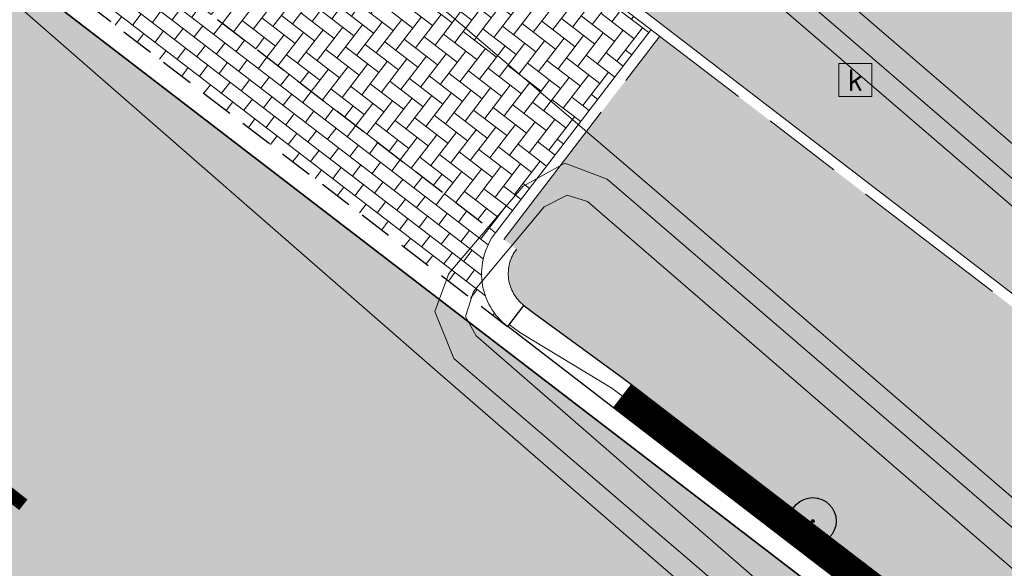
# Model space of a CAD drawing. Header units: metres. Extents: x 187916 to 189411, y 333285 to 334910.
# Tile 302 of 348: x 189001 to 189008, y 334001 to 334005. Entities that reach past the tile are written whole.
import ezdxf
from ezdxf.enums import TextEntityAlignment as Align

# ---------------------------------------------------------------- set-up
doc = ezdxf.new("R2010")
doc.units = ezdxf.units.M
for name, pattern in [('DASHED2', [0.375, 0.25, -0.125]), ('VH-OPSLUITBAND_100X200', [16, 8, -2, 4, -2]), ('VH-RWSBAND-SO', [24, 10, -2, 2, -2, 2, -2, 2, -2]), ('VH-TROTTOIRBAND_180-200', [20, 10, -2, 2, -2, 2, -2]), ('VW-1-1_STREEP', [2, 1, -1]), ('VW-1-3_STREEP', [4, 1, -3])]:
    doc.linetypes.add(name, pattern=pattern)
for name, color, linetype, lineweight in [('B-ME-GR-BOOM-S', 253, 'Continuous', 25), ('B-ME-RI-HWA_KOLK-S', 253, 'Continuous', 25), ('B-ME-VH-KANTOPSLUITING_ACHTERKANTBAND-G', 253, 'Continuous', 18), ('B-ME-VH-VERHARDING_ASFALT-G', 253, 'Continuous', 18), ('B-ME-VH-VERHARDING_BETONSTRAATSTEEN-G', 253, 'Continuous', 18), ('N-WE-GR-HAAG-HG01-A', 96, 'Continuous', 35), ('N-WE-VH-GOOT_TEGEL-G', 170, 'Continuous', 35), ('N-WE-VH-KANTOPSLUITING_OPSLUITBAND_80X200-G', 30, 'VH-OPSLUITBAND_100X200', 15), ('N-WE-VH-KANTOPSLUITING_TROTTOIRBAND_180 200-G', 251, 'VH-TROTTOIRBAND_180-200', 15), ('N-WE-VH-KANTOPSLUITING_TROTTOIRBAND_RWS_110 220-G', 251, 'VH-RWSBAND-SO', 25), ('N-WE-VH-KANTOPSLUITING_TROTTOIRBAND_RWS_110 220_ACHTERKANT-G', 7, 'VH-RWSBAND-SO', 25), ('N-WE-VH-KANTOPSLUITING_VERLOOPBAND-S', 251, 'Continuous', 25), ('N-WE-VH-KANTOPSLUITING_VERLOOPBAND_TBV TEKENING-G', 10, 'Continuous', 25), ('N-WE-VH-KANTOPSLUITING_VOORKANTBAND-G', 7, 'Continuous', 15), ('N-WE-VH-VERHARDING_ASFALT_RIJWEG-A', 251, 'Continuous', 18), ('N-WE-VH-VERHARDING_BETONSTRAATSTEEN-GRIJS-A', 250, 'Continuous', 18), ('N-WE-VH-VERHARDING_BETONSTRAATSTEEN-ROOD-A', 11, 'Continuous', 18), ('N-WE-VW-MARKERING_LANGS_STREEP_11-G', 251, 'VW-1-1_STREEP', 0), ('N-WE-VW-MARKERING_LANGS_STREEP_13-G', 251, 'VW-1-3_STREEP', 0)]:
    doc.layers.add(name, color=color, linetype=linetype, lineweight=lineweight)
doc.layers.add('N-WE-VH-MATERIAALSCHEIDING-G', color=7, linetype='DASHED2')
doc.styles.add('NLCS-ISO', font='NLCS-ISO.ttf')

# ---------------------------------------------------------------- blocks, each defined once
blk = doc.blocks.new('SRI-KOLK-SO')
at = {"color": 0, "linetype": 'ByBlock', "lineweight": 18}
blk.add_lwpolyline([(-1.125, -1.125), (1.125, -1.125), (1.125, 1.125), (-1.125, 1.125)], close=True, dxfattribs=at)
at = {"color": 0, "linetype": 'ByBlock', "lineweight": 18, "style": 'NLCS-ISO'}
blk.add_text('k', height=1.5, dxfattribs=at).set_placement((0, 0), align=Align.MIDDLE_CENTER)
blk = doc.blocks.new('SGR-BOOM_01')
at = {"ltscale": 0.1}
h = blk.add_hatch(color=256, dxfattribs=at)
edge = h.paths.add_edge_path()
edge.add_arc((7.366995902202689e-12, -5.115907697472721e-12), 0.15, 0, 360)
for centre, radius in [((0, 0), 2.5), ((7.366995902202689e-12, -5.115907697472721e-12), 0.04499999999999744)]:
    blk.add_circle(centre, radius)
blk.add_circle((7.366995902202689e-12, -5.115907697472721e-12), 0.15, dxfattribs=at)
blk = doc.blocks.new('DTM')
at = {"layer": 'B-ME-VH-KANTOPSLUITING_ACHTERKANTBAND-G', "ltscale": 0.2, "flags": 128}
for points in [[(189015.7570000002, 333997.6699999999), (189006.6639999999, 334005.4819999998), (189001.0609999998, 334010.2629999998), (188993.6510000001, 334016.648), (188982.3020000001, 334026.3109999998), (188968.7599999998, 334035.8259999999), (188968.9419999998, 334036.0640000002), (188966.5380000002, 334037.8390000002), (188966.361, 334037.6069999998), (188955.9330000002, 334045.4980000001), (188956.1179999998, 334045.727), (188946.5219999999, 334052.9750000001), (188946.3500000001, 334052.7429999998), (188939.1039999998, 334058.2060000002), (188931.5789999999, 334063.8870000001)], [(189013.0299999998, 333995.094), (189012.474, 333995.563), (189007.534, 333999.811), (189004.2680000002, 334002.6469999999), (189004.1880000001, 334002.7919999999), (189004.2480000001, 334002.9789999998), (189004.7769999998, 334003.6140000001), (189004.9509999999, 334003.7000000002), (189005.1030000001, 334003.6540000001), (189008.447, 334000.766), (189014.1519999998, 333995.8700000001)]]:
    blk.add_lwpolyline(points, dxfattribs=at)
at = {"layer": 'B-ME-VH-VERHARDING_ASFALT-G', "ltscale": 0.2, "flags": 128}
for points in [[(189015.5120000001, 333997.4169999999), (189006.5079999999, 334005.145), (189000.8700000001, 334009.943), (188993.4339999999, 334016.3730000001), (188982.0729999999, 334026.0380000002), (188968.5750000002, 334035.5019999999), (188966.102, 334037.327), (188955.7080000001, 334045.2199999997), (188946.1359999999, 334052.4589999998), (188938.9070000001, 334057.8939999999), (188931.3799999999, 334063.6039999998)], [(189012.9530000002, 333994.6209999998), (189012.239, 333995.24), (189007.23, 333999.561), (189003.9989999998, 334002.3590000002), (188998.8999999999, 334006.804), (188991.1919999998, 334013.4840000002), (188980.0010000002, 334023.21), (188979.7910000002, 334023.6669999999), (188979.9350000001, 334024.0810000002), (188980.3620000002, 334024.5630000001), (188980.7850000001, 334024.8080000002), (188981.216, 334024.648)], [(189005.46, 334003.8659999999), (189000.2030000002, 334008.3569999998), (188992.3569999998, 334015.159), (188981.216, 334024.648)], [(189005.46, 334003.8659999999), (189008.672, 334001.106), (189014.375, 333996.176)]]:
    blk.add_lwpolyline(points, dxfattribs=at)
at = {"layer": 'B-ME-VH-VERHARDING_BETONSTRAATSTEEN-G', "ltscale": 0.2, "flags": 128}
for points in [[(189015.6099999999, 333997.5249999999), (189006.588, 334005.2910000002), (189000.9670000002, 334010.0779999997), (188993.5559999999, 334016.4890000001), (188982.1430000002, 334026.176), (188968.6630000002, 334035.6499999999), (188966.213, 334037.469), (188955.8330000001, 334045.324), (188946.2259999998, 334052.5699999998), (188939.0049999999, 334058.0460000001), (188931.4589999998, 334063.73)], [(189013.0189999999, 333994.787), (189012.362, 333995.351), (189007.346, 333999.701), (189004.1009999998, 334002.477), (189003.9589999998, 334002.8289999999), (189004.0630000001, 334003.1129999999), (189004.6209999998, 334003.7689999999), (189004.9330000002, 334003.9410000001), (189005.2489999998, 334003.8199999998), (189008.575, 334000.965), (189014.2829999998, 333996.054)]]:
    blk.add_lwpolyline(points, dxfattribs=at)
at = {"layer": 'B-ME-GR-BOOM-S', "xscale": 0.07, "yscale": 0.07, "zscale": 0.07}
blk.add_blockref('SGR-BOOM_01', (189006.792, 334001.26), dxfattribs=at)
at = {"layer": 'B-ME-RI-HWA_KOLK-S', "xscale": 0.11, "yscale": 0.11, "zscale": 0.11}
blk.add_blockref('SRI-KOLK-SO', (189007.111, 334004.562), dxfattribs=at)
blk = doc.blocks.new('SVH-VERLOOPBAND_TROTTOIRBAND RWS 110 220X250 VB_TROTTOIRBAND 180 200X250 HD_L1000-MM')
at = {"linetype": 'Continuous', "lineweight": 0}
blk.add_lwpolyline([(1000, 200.0000000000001), (900, 200.0000000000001), (100, 220), (0, 220), (0, 0), (1000, 1.13686837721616e-13)], close=True, dxfattribs=at)
blk.add_lwpolyline([(0, 110), (100, 110), (900, 20.00000000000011), (1000, 20.00000000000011)], dxfattribs=at)
blk = doc.blocks.new('ontwerp Wilhelmina- & Engelenkampstraat')
at = {"layer": 'N-WE-GR-HAAG-HG01-A', "transparency": 33554610}
h = blk.add_hatch(color=256, dxfattribs=at)
h.dxf.hatch_style = 1
edge = h.paths.add_edge_path()
edge.add_line((188990.1207807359, 334001.5074497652), (188981.5121148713, 334008.9299964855))
edge.add_line((188981.5121148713, 334008.9299964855), (188967.5251396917, 334020.9898526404))
edge.add_arc((188742.2273916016, 333761.2592352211), 343.8300000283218, 49.06069820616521, 50.02686678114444)
edge.add_arc((188972.891283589, 334036.4156842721), 15.22000000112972, 220.6515221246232, 230.0268667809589, ccw=False)
edge.add_line((188961.3440856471, 334026.5005130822), (188952.9590599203, 334036.2657052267))
edge.add_arc((188941.7456837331, 334026.6371749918), 14.77999999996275, 40.65152212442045, 52.54545484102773)
edge.add_line((188950.7338723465, 334038.3700717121), (188949.5076269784, 334039.309458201))
edge.add_line((188949.5076269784, 334039.309458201), (188949.428243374, 334039.3702713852))
edge.add_line((188949.428243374, 334039.3702713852), (188948.8053371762, 334039.872653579))
edge.add_line((188948.8053371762, 334039.872653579), (188948.7259535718, 334039.9334667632))
edge.add_arc((188948.5435140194, 334039.6953159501), 0.300000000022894, 52.54545484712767, 142.5454548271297)
edge.add_line((188948.3053632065, 334039.8777555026), (188948.2101823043, 334039.9508349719))
edge.add_line((188948.2101823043, 334039.9508349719), (188947.151953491, 334038.5694565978))
edge.add_line((188947.151953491, 334038.5694565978), (188947.1992228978, 334038.5332450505))
edge.add_line((188947.1992228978, 334038.5332450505), (188949.5054460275, 334036.7665229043))
edge.add_arc((188941.7456837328, 334026.6371749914), 12.7600000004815, 40.65152212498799, 52.54545483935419, ccw=False)
edge.add_line((188951.4265145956, 334034.9497626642), (188959.8115403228, 334025.1845705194))
edge.add_arc((188972.8912835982, 334036.4156842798), 17.2400000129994, 220.6515221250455, 230.0268667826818)
edge.add_arc((188742.2273916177, 333761.2592352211), 341.8100000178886, 49.06019450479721, 50.02686678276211, ccw=False)
edge.add_line((188966.2037861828, 334019.4619671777), (188980.1930460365, 334007.4001411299))
edge.add_line((188980.1930460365, 334007.4001411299), (188988.8016954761, 333999.9776085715))
edge.add_arc((188830.8329329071, 333816.7655190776), 241.9107266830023, 46.97233206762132, 49.231496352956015, ccw=False)
edge.add_arc((188830.833149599, 333816.7657459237), 241.9104129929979, 45.63147777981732, 46.972332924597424, ccw=False)
edge.add_line((188999.9940158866, 333989.6970884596), (189003.5862339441, 333986.1831926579))
edge.add_arc((188990.9574049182, 333973.2728759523), 18.06000000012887, 43.572958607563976, 45.63147777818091, ccw=False)
edge.add_line((189004.0418253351, 333985.7212309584), (189005.3709620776, 333987.2631149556))
edge.add_line((189005.3709620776, 333987.2631149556), (189005.1906121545, 333987.439535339))
edge.add_line((189005.1906121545, 333987.439535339), (189001.4065298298, 333991.14111213))
edge.add_arc((188830.8334003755, 333816.7660280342), 243.9300359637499, 45.63147778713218, 49.23149635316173)
h = blk.add_hatch(color=256, dxfattribs=at)
h.dxf.hatch_style = 1
h.paths.add_polyline_path([(189008.3332143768, 334002.8290797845), (189005.6440105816, 334004.8920034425), (189004.4758560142, 334003.3692104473), (189004.5709358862, 334003.2959998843, 0.4147434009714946), (189004.6260394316, 334002.8749426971), (189004.7053829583, 334002.8140772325), (189005.4331694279, 334002.2841403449), (189005.4316477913, 334002.2821567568), (189006.9960750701, 334001.082063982), (189013.1995204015, 333996.3447454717), (189014.6384666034, 333998.0140154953)])
at = {"layer": 'N-WE-VH-VERHARDING_ASFALT_RIJWEG-A', "transparency": 33554610}
h = blk.add_hatch(color=256, dxfattribs=at)
h.dxf.hatch_style = 1
edge = h.paths.add_edge_path(flags=16)
edge.add_arc((188843.2202829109, 334124.6265817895), 0.5000000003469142, 68.86366228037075, 236.5502401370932)
edge.add_line((188842.9446801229, 334124.2093970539), (188847.2596446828, 334121.3588223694))
edge.add_arc((188764.52368857, 333996.1199642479), 150.1000000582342, 53.138037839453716, 56.550240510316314, ccw=False)
edge.add_arc((188854.8670012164, 334116.6124780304), 0.5000000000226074, 233.1380378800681, 405.2541734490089)
edge.add_line((188855.2189827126, 334116.9675963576), (188849.6333451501, 334122.5038948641))
edge.add_arc((188848.2254191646, 334121.0834215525), 2.000000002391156, 45.25417348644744, 68.86366190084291)
edge.add_line((188848.9465960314, 334122.9488716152), (188843.4005771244, 334125.0929443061))
edge = h.paths.add_edge_path()
edge.add_line((188813.0185392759, 334140.2053137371), (188813.0105729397, 334140.209319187))
edge.add_line((188813.0105729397, 334140.209319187), (188850.7365500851, 334115.2865848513))
edge.add_arc((188823.0935907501, 334073.442955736), 50.14999998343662, 53.70449889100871, 56.55024050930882, ccw=False)
edge.add_arc((188844.432152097, 334101.8879698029), 14.59712508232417, 51.12888847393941, 55.118945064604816, ccw=False)
edge.add_line((188853.5928784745, 334113.2527026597), (188950.9588811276, 334038.6637910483))
edge.add_arc((188941.7456837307, 334026.6371749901), 15.15000000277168, 40.65152212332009, 52.54545483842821, ccw=False)
edge.add_line((188953.2397736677, 334036.5067442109), (188961.6247993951, 334026.741552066))
edge.add_arc((188972.8912835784, 334036.415684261), 14.84999998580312, 220.6515221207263, 230.026866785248)
edge.add_arc((188742.2273900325, 333761.2592333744), 344.2000024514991, 49.060789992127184, 50.026866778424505, ccw=False)
edge.add_line((188967.767169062, 334021.2697134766), (188981.7537264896, 334009.2102175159))
edge.add_line((188981.7537264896, 334009.2102175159), (188990.3623937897, 334001.7876695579))
edge.add_arc((188830.8334411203, 333816.7660723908), 244.2999757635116, 45.63147792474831, 49.231496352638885, ccw=False)
edge.add_line((189001.6652582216, 333991.4056109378), (189005.3166251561, 333987.8338559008))
edge.add_line((189005.3166251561, 333987.8338559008), (189009.3616308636, 333991.9690219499))
edge.add_arc((189010.0094888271, 333991.9162956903), 0.6499999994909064, 135.63089128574, 175.3472076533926, ccw=False)
edge.add_line((189009.5448364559, 333992.3708264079), (189010.1315084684, 333992.9705626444))
edge.add_arc((189010.5961608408, 333992.5160319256), 0.6500000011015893, 110.0016349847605, 135.6308912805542, ccw=False)
edge.add_line((189010.3738303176, 333993.126825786), (189012.7423269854, 333996.2283355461))
edge.add_line((189012.7423269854, 333996.2283355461), (189006.7711925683, 334000.7882476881))
edge.add_line((189006.7711925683, 334000.7882476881), (189004.0161101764, 334002.9017076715))
edge.add_line((189004.0161101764, 334002.9017076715), (188999.2558699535, 334006.5545254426))
edge.add_line((188999.2558699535, 334006.5545254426), (188998.8588697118, 334006.8610537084))
edge.add_line((188998.8588697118, 334006.8610537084), (188991.767266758, 334012.3365586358))
edge.add_arc((189144.6444510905, 334210.3355206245), 250.1499998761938, 228.1364962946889, 232.3278733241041, ccw=False)
edge.add_arc((188742.2273912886, 333761.2592353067), 352.8500001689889, 48.13649629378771, 52.54545484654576)
edge.add_line((188956.8067115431, 334041.3642833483), (188954.6511510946, 334043.0155877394))
edge.add_line((188954.6511510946, 334043.0155877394), (188891.8217000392, 334091.1471762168))
edge.add_line((188891.8217000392, 334091.1471762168), (188891.5662846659, 334090.8137650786))
edge.add_line((188891.5662846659, 334090.8137650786), (188875.9674064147, 334102.7635557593))
edge.add_line((188875.9674064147, 334102.7635557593), (188876.222821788, 334103.0969668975))
edge.add_line((188876.222821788, 334103.0969668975), (188867.5141152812, 334109.7684222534))
edge.add_arc((188884.8033035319, 334132.3371809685), 28.4300000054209, 226.5407898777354, 232.5454548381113, ccw=False)
edge.add_line((188865.2480693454, 334111.7008606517), (188851.7136843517, 334124.5262124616))
edge.add_arc((188838.0601001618, 334110.1178073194), 19.84999999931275, 46.54078987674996, 56.5502405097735)
edge.add_line((188849.0015307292, 334126.680041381), (188818.5871468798, 334146.772552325))
edge.add_arc((188824.1818834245, 334155.2414024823), 10.14999999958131, 230.746516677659, 236.55024045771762, ccw=False)
edge.add_line((188817.7594464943, 334147.3817075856), (188813.0185392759, 334140.2053137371))
edge = h.paths.add_edge_path()
edge.add_arc((188804.4060072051, 334144.8922067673), 15.00000001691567, 49.44930201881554, 57.10513435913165)
edge.add_line((188812.5524953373, 334157.4872348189), (188809.1197533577, 334159.7075388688))
edge.add_line((188809.1197533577, 334159.7075388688), (188808.8358097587, 334159.2796429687))
edge.add_arc((188807.8775894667, 334159.9154997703), 1.150000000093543, 146.4325029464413, 326.4325029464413, ccw=False)
edge.add_line((188806.9193691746, 334160.5513565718), (188807.1883826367, 334160.9567531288))
edge.add_line((188807.1883826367, 334160.9567531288), (188802.8966842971, 334163.732631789))
edge.add_arc((188799.7691371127, 334173.3887670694), 10.14999999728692, 238.0087583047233, 287.9467359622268, ccw=False)
edge.add_line((188794.391772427, 334164.7802568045), (188787.6683002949, 334154.8824230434))
edge.add_arc((188776.9360168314, 334149.1867587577), 12.14999999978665, 6.552444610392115, 27.95506492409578, ccw=False)
edge.add_arc((188778.9149951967, 334149.4490587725), 10.1540764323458, -2.101472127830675, 6.356304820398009, ccw=False)
edge.add_line((188789.0622425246, 334149.0767150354), (188793.7916961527, 334146.0152720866))
edge.add_line((188793.7916961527, 334146.0152720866), (188794.0757942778, 334146.443065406))
edge.add_arc((188795.0337848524, 334145.8068625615), 1.15000000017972, -33.58819080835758, 146.4118091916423, ccw=False)
edge.add_line((188795.991775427, 334145.170659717), (188795.7226155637, 334144.7653603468))
edge.add_line((188795.7226155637, 334144.7653603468), (188801.9201273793, 334140.7536223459))
edge.add_arc((188806.91186024, 334129.6763888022), 12.14999999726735, 71.61773031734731, 114.25775215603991, ccw=False)
edge.add_line((188810.743428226, 334141.2064185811), (188816.0248838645, 334149.2010499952))
edge.add_arc((188824.1818834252, 334155.2414024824), 10.15000000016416, 183.1724790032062, 216.5203757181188, ccw=False)
edge.add_arc((188822.7365122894, 334155.1739654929), 8.703121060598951, 180.8378362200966, 183.2557978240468, ccw=False)
edge.add_arc((188833.7517650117, 334153.715293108), 19.7623436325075, 172.5149848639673, 176.1369932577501, ccw=False)
edge = h.paths.add_edge_path()
edge.add_line((188786.2209732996, 334157.0233449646), (188792.4021116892, 334166.1227922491))
edge.add_line((188792.4021116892, 334166.1227922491), (188791.5485077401, 334166.7026345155))
edge.add_line((188791.5485077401, 334166.7026345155), (188788.5394280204, 334169.4236699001))
edge.add_line((188788.5394280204, 334169.4236699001), (188787.1852216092, 334167.4301002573))
edge.add_line((188787.1852216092, 334167.4301002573), (188780.1013007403, 334172.2421172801))
edge.add_arc((188618.4537611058, 333934.267257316), 287.6837865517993, 55.81317921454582, 60.58230996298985)
edge.add_arc((188735.7243300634, 334140.9898543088), 50.01920379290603, 61.28503171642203, 77.31862338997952)
edge.add_arc((188760.1973562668, 334256.6585423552), 68.2172590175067, 252.5019390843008, 258.5925344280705, ccw=False)
edge.add_arc((188746.5917393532, 334218.9896416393), 28.24878716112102, 246.6552150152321, 255.85047768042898, ccw=False)
edge.add_arc((188739.6991429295, 334207.5799419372), 15.14999999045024, 247.5582666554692, 253.5058051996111, ccw=False)
edge.add_line((188733.9157258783, 334193.5772783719), (188632.7612944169, 334235.3563367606))
edge.add_arc((188642.362146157, 334258.6016835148), 25.14999999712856, 236.2483398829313, 247.5582723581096, ccw=False)
edge.add_line((188628.3889489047, 334237.6906276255), (188623.9088227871, 334240.6843399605))
edge.add_arc((188610.1023038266, 334220.0227201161), 24.85000000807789, 56.24833988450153, 66.54108532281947)
edge.add_line((188619.9948742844, 334242.8187625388), (188616.8650908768, 334235.2408720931))
edge.add_arc((188612.7752758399, 334225.9513130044), 10.14999975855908, 36.3971108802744, 66.23805833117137, ccw=False)
edge.add_line((188620.9452513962, 334231.9741025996), (188631.6761182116, 334226.2780943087))
edge.add_arc((188635.7212357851, 334214.8212394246), 12.15000000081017, 67.55827235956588, 109.4468017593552, ccw=False)
edge.add_line((188640.3594206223, 334226.051098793), (188725.7324548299, 334190.7901128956))
edge.add_line((188725.7324548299, 334190.7901128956), (188736.3228047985, 334186.3562589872))
edge.add_arc((188702.9288175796, 334091.9793464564), 100.1107386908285, 61.585566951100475, 70.51436696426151, ccw=False)
edge.add_line((188750.5660902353, 334180.0296176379), (188754.2367218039, 334177.9780331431))
edge.add_arc((188618.5090913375, 333934.3570586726), 278.8784123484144, 55.81223272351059, 60.876674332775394, ccw=False)
edge.add_line((188775.2127626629, 334165.0454378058), (188783.7631842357, 334159.2372455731))
edge.add_arc((188776.9360168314, 334149.1867587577), 12.14999999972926, 40.16466472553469, 55.81223272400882, ccw=False)
at = {"layer": 'N-WE-VH-VERHARDING_BETONSTRAATSTEEN-GRIJS-A', "transparency": 33554610}
h = blk.add_hatch(dxfattribs=at)
h.set_pattern_fill('AVH-BSS_KEIFORMAAT_ELLEBOOG', color=256, angle=322.5, pattern_type=2)
h.set_pattern_definition([(322.5, (189002.0323739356, 334005.2442577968), (0.1472220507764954, 0.01938215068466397), [0.315, -0.105]), (232.5, (189002.1602138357, 334005.4108619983), (0.1472220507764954, 0.01938215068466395), [0.315, -0.105])])
h.paths.add_polyline_path([(189004.4124692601, 334003.4180176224), (189005.5805357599, 334004.9406958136), (189001.0583694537, 334008.4097091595), (189000.8252649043, 334008.5896917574), (188999.652290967, 334007.0705139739)])
h = blk.add_hatch(dxfattribs=at)
h.set_pattern_fill('AVH-BSS_KEIFORMAAT_HALFST', color=256, angle=232.5, pattern_type=2)
h.set_pattern_definition([(232.5, (189002.0323739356, 334005.2442577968), (0.01938215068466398, -0.1472220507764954), [0.105, -0.105]), (322.5, (189002.0323739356, 334005.2442577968), (0.06391995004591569, 0.08330210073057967), [])])
edge = h.paths.add_edge_path()
edge.add_line((189004.4124692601, 334003.4180176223), (188999.6522786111, 334007.0704979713))
edge.add_arc((188999.2561120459, 334007.3755423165), 0.4999999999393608, 232.3278733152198, 322.4040838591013, ccw=False)
edge.add_line((188998.9505410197, 334006.9797818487), (188999.3473641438, 334006.6733903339))
edge.add_line((188999.3473641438, 334006.6733903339), (189004.1074083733, 334003.0207229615))
edge.add_line((189004.1074083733, 334003.0207229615), (189004.5043085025, 334002.7162556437))
edge.add_arc((189004.8086358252, 334003.112973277), 0.4999999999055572, 142.4040838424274, 232.5077114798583, ccw=False)
at = {"layer": 'N-WE-VH-VERHARDING_BETONSTRAATSTEEN-ROOD-A', "transparency": 33554610}
h = blk.add_hatch(color=11, dxfattribs=at)
h.dxf.hatch_style = 1
h.paths.add_polyline_path([(188869.5391943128, 334112.4118962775, -0.02620629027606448), (188867.538569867, 334114.1179885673), (188853.9228214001, 334127.0204414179, 0.04370225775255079), (188850.9305713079, 334129.3967060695), (188826.6630971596, 334145.4284130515, -0.05105103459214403), (188822.7067715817, 334148.6660172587), (188822.0136661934, 334149.3909158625, -0.0200226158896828), (188820.7145883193, 334150.9239998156), (188820.1125301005, 334151.7276482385), (188819.5628727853, 334152.5668123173), (188819.0124277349, 334153.4073864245, 0.07020777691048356), (188816.0095224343, 334157.1791280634, -0.1686779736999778), (188815.0708171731, 334158.9832733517), (188815.0851893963, 334159.7321906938, 0.05995219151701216), (188814.1906564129, 334155.1319891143, -0.614293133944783), (188815.0914211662, 334155.419406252, -0.004973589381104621), (188815.2987230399, 334155.2047594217, -0.2653390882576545), (188816.4739168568, 334150.3883250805, -0.6630616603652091), (188815.5045729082, 334150.2710622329, 0.06423418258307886), (188817.0500100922, 334148.2316676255, 0.02685832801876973), (188817.8425597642, 334147.5075175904), (188819.2767483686, 334149.678473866, 0.08029190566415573), (188825.6158065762, 334143.8431110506), (188842.2102962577, 334132.8803716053), (188849.8832807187, 334127.8114040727, -0.0437022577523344), (188852.6159292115, 334125.6412993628), (188866.2316776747, 334112.7388465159, 0.02620629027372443), (188868.383743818, 334110.9036077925), (188944.2779624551, 334052.763527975, 0.0009658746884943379), (188957.6763401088, 334042.4994688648, -0.009277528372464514), (188967.9621741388, 334034.3125750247, -0.003941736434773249), (188972.2391330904, 334030.719653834, 0.01791285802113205), (188977.9691012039, 334026.172978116), (188982.6371441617, 334022.7340118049), (189001.1071614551, 334008.4731075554), (189008.3818376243, 334002.8926076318), (189014.7463151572, 333998.0323153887), (189023.1492643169, 333991.6987492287, 0.04135942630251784), (189025.5236610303, 333990.1994726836), (189026.4236363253, 333989.7635317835, -0.5205333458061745), (189026.5869604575, 333988.9107620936), (189025.4586989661, 333987.7487147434, -0.3449410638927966), (189024.8112012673, 333987.6602222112, 0.016286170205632), (189027.1024584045, 333986.4205983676, 0.0307634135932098), (189028.2338991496, 333985.939765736, -0.5474886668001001), (189028.0315065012, 333986.8095316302), (189028.4109391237, 333987.1983381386, -0.4330998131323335), (189031.3280389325, 333987.1476770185), (189032.1379230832, 333986.2535649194, -0.643984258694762), (189031.7547922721, 333985.3678457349, 0.09389749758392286), (189035.3989444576, 333986.1274898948), (189034.2459540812, 333987.4575392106), (189033.5678682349, 333988.2397552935, 0.03136002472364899), (189034.5664557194, 333988.3286325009, 0.07386245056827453), (189036.8129803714, 333989.0209203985), (189037.6863054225, 333989.5080600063), (189038.0890000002, 333989.764), (189039.0210000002, 333990.3730000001), (189040.022664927, 333991.1545091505), (189038.8885358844, 333992.6081290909, -0.08053422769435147), (189036.0321564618, 333990.939552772), (189035.0795804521, 333990.627147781, -0.05017195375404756), (189033.0858050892, 333990.2913392), (189032.0786720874, 333990.2745015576, -0.04044432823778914), (189030.4580299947, 333990.4600773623, -0.04254247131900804), (189028.0046017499, 333991.1638956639), (189027.081067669, 333991.5517503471, -0.0335496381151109), (189025.3106536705, 333992.5144600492), (189024.480357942, 333993.0807405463, -0.003824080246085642), (189024.2958604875, 333993.2180032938, -0.005670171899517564), (189024.0565874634, 333993.3941318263), (189015.8947154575, 333999.5459905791), (189009.5366397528, 334004.4013940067), (189002.2659711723, 334009.9788196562), (188983.781345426, 334024.2510032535), (188979.0960425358, 334027.7026850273, -0.01791285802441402), (188973.4726836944, 334032.1647672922, 0.01321974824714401), (188958.8317906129, 334044.0077573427), (188955.6003083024, 334046.4832902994), (188949.8878724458, 334050.8594006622, 0.002705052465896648), (188945.4293292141, 334054.2749448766)])
at = {"layer": 'N-WE-VH-GOOT_TEGEL-G'}
for points in [[(189011.2182969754, 333962.4919902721, 0.04578837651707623), (189012.9858384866, 333964.6234201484, 0.02264903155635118), (189013.709337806, 333965.7889499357, 0.1384586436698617), (189015.2471823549, 333972.2098714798), (189015.2440070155, 333972.28346219, 0.09123751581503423), (189014.249500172, 333976.5670689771, 0.01665314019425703), (189013.9023786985, 333977.2979444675, 0.001732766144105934), (189013.8058492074, 333977.4832844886, 0.0190415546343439), (189012.6618135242, 333979.4734769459, 0.05922456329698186), (189008.1968862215, 333985.0163531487), (189005.4493443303, 333987.7040304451), (189001.6670457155, 333991.4038623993, 0.01571189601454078), (188990.3623932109, 334001.787670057), (188981.7537264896, 334009.2102175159), (188967.7671690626, 334021.2697134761, 0.004215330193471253), (188963.351222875, 334025.0354495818, -0.0409304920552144), (188961.6247993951, 334026.741552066), (188953.2397736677, 334036.5067442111, 0.05194371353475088)], [(189039.6245799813, 333988.8507719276), (189038.8450779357, 333988.224372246), (189038.065540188, 333987.5979438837), (189037.8233642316, 333987.4034557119, -0.05865988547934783), (189035.8072243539, 333986.1420083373, -0.1034039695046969), (189031.7575429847, 333985.2178709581, -0.08989690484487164), (189028.1838278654, 333985.7983696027, -0.03076341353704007), (189027.035415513, 333986.2864147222, -0.01612862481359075), (189024.7574142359, 333987.5179393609, -0.02951359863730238), (189020.8140646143, 333990.1404201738), (189013.1445989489, 333995.9211368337), (189006.7711925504, 334000.7882476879), (189004.0161101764, 334002.9017076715), (188999.2558699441, 334006.5545254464), (188998.8588697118, 334006.8610537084), (188991.7672667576, 334012.3365586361, -0.01829037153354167), (188977.7047704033, 334024.0396123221, 0.009459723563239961), (188967.5955745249, 334032.7593358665, 0.00353640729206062), (188963.7326314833, 334035.9200282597, 0.006241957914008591), (188956.8067115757, 334041.3642833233), (188954.6511510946, 334043.0155877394), (188943.4110893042, 334051.6262316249), (188891.8217000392, 334091.1471762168)]]:
    blk.add_lwpolyline(points, format="xyb", dxfattribs=at)
at = {"layer": 'N-WE-VH-KANTOPSLUITING_OPSLUITBAND_80X200-G', "ltscale": 0.15, "flags": 128}
blk.add_lwpolyline([(189025.4866912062, 333990.1285503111, -0.04136484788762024), (189023.1012100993, 333991.6347898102), (189014.6979614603, 333997.9685816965), (189008.3332143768, 334002.8290797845), (189001.0583694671, 334008.4097091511), (188982.5889672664, 334022.6701384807), (188977.9216510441, 334026.1085694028, -0.01791285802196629), (188972.1871941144, 334030.6588069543, 0.01321974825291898), (188957.6276895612, 334042.4359619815), (188954.3962072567, 334044.9114949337), (188944.2320672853, 334052.6979102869), (188876.5310800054, 334104.561423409), (188876.4104708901, 334104.6538181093), (188868.335093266, 334110.8401009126, -0.02620629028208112), (188866.1766506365, 334112.6807773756), (188852.5609021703, 334125.5832302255, 0.04370225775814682), (188849.8391842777, 334127.7446545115), (188825.5717101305, 334143.7763614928, -0.07926277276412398), (188819.2825308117, 334149.5420904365), (188818.0312329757, 334147.6479791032)], format="xyb", dxfattribs=at)
blk.add_lwpolyline([(189004.4759440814, 334003.3693252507), (189005.6440105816, 334004.8920034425)], dxfattribs=at)
at = {"layer": 'N-WE-VH-KANTOPSLUITING_TROTTOIRBAND_180 200-G', "ltscale": 0.15, "flags": 128}
blk.add_lwpolyline([(189004.5709358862, 334003.2959998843, 0.4147434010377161), (189004.6260394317, 334002.874942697)], format="xyb", dxfattribs=at)
at = {"layer": 'N-WE-VH-KANTOPSLUITING_TROTTOIRBAND_RWS_110 220-G', "ltscale": 0.15, "const_width": 0.22, "flags": 128}
for points in [[(189011.9121981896, 333980.1503104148, 0.05107208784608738), (189008.0150744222, 333984.8304917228), (189005.2675325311, 333987.5181690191), (189001.4852353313, 333991.2179995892, 0.01571189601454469), (188990.1926120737, 334001.5907579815), (188981.5839453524, 334009.0133054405), (188967.597094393, 334021.0730544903, 0.004215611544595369), (188963.1841915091, 334024.8361996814, -0.04093049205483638), (188961.427541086, 334026.5721733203), (188953.0425153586, 334036.3373654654, 0.05194371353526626), (188950.8007668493, 334038.4573936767), (188949.5745214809, 334039.3967801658)], [(189005.3646957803, 334002.1948788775), (189006.9292181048, 334000.9947131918), (189013.3017484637, 333996.1282713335), (189020.970559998, 333990.3480477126, 0.003589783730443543), (189021.4304256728, 333990.0065820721, 0.003589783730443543)]]:
    blk.add_lwpolyline(points, format="xyb", dxfattribs=at)
at = {"layer": 'N-WE-VH-KANTOPSLUITING_TROTTOIRBAND_RWS_110 220_ACHTERKANT-G', "linetype": 'Continuous', "ltscale": 0.2, "flags": 128}
for points in [[(189011.8209357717, 333980.0889005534, 0.05107208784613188), (189007.9381540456, 333984.7518580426), (189005.1906121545, 333987.439535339), (189001.4083155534, 333991.1393653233, 0.01571189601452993), (188990.1207815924, 334001.5074490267), (188981.5121148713, 334008.9299964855), (188967.5251396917, 334020.9898526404, 0.004215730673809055), (188963.1135243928, 334024.7519016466, -0.04093049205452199), (188961.3440856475, 334026.5005130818), (188952.9590599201, 334036.2657052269, 0.05194371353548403), (188950.7338723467, 334038.3700717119), (188949.5076269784, 334039.309458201)], [(189005.4316477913, 334002.2821567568), (189006.9960750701, 334001.082063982), (189013.3682347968, 333996.2159051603), (189021.0367695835, 333990.4358901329, 0.003589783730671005), (189021.4953671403, 333990.0953661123, 0.003589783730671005)]]:
    blk.add_lwpolyline(points, format="xyb", dxfattribs=at)
at = {"layer": 'N-WE-VH-KANTOPSLUITING_VERLOOPBAND_TBV TEKENING-G', "flags": 128}
blk.add_lwpolyline([(189004.6260394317, 334002.874942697), (189004.7053829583, 334002.8140772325), (189005.3523042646, 334002.3430222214), (189005.4316477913, 334002.2821567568), (189005.2977437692, 334002.1076009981), (189004.5043085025, 334002.7162556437)], close=True, dxfattribs=at)
at = {"layer": 'N-WE-VH-KANTOPSLUITING_VOORKANTBAND-G', "ltscale": 0.2, "flags": 128}
for points in [[(188817.9644834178, 334147.6920755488), (188819.2767483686, 334149.678473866, 0.08029190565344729), (188825.6158065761, 334143.8431110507), (188849.8832807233, 334127.8114040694, -0.04370225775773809), (188852.6159292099, 334125.6412993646), (188866.2316776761, 334112.7388465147, 0.02620629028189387), (188868.3837438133, 334110.903607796), (188944.2807178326, 334052.7614171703), (188954.444857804, 334044.9750018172), (188957.6763401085, 334042.499468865, -0.01321974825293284), (188972.2391330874, 334030.7196538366, 0.01791285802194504), (188977.9691012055, 334026.1729781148), (188982.6371441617, 334022.7340118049), (189001.1071614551, 334008.4731075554), (189008.3818376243, 334002.8926076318), (189014.7463151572, 333998.0323153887), (189023.1493625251, 333991.6986752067, 0.0413648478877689), (189025.5236704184, 333990.1994906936)], [(189012.0034606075, 333980.2117202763, 0.05107208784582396), (189008.0919947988, 333984.909125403), (189005.3444529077, 333987.5968026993), (189001.5621551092, 333991.296633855, 0.01571189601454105), (188990.2644425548, 334001.6740669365), (188981.6557758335, 334009.0966143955), (188967.6690490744, 334021.1562563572, 0.004215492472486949), (188963.2548586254, 334024.9204977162, -0.04093049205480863), (188961.5109965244, 334026.6438335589), (188953.1259707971, 334036.409025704, 0.05194371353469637), (188950.8676613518, 334038.5447156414), (188949.6414159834, 334039.4841021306)], [(189004.4124692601, 334003.4180176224, 0.4147434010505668), (189004.5043085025, 334002.7162556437)], [(189005.2977437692, 334002.1076009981), (189006.8623611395, 334000.9073624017), (189013.2352621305, 333996.0406375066), (189020.9043504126, 333990.2602052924, 0.003589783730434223), (189021.3654842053, 333989.9177980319)]]:
    blk.add_lwpolyline(points, format="xyb", dxfattribs=at)
at = {"layer": 'N-WE-VH-KANTOPSLUITING_VOORKANTBAND-G', "flags": 128}
blk.add_lwpolyline([(189004.4124692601, 334003.4180176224), (189005.5805357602, 334004.9406958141)], dxfattribs=at)
at = {"layer": 'N-WE-VH-MATERIAALSCHEIDING-G', "flags": 128}
for points in [[(188999.6522786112, 334007.0704979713), (189004.4124692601, 334003.4180176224)], [(188998.9505410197, 334006.9797818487), (188999.3473641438, 334006.6733903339), (189004.1074083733, 334003.0207229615), (189004.5043085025, 334002.7162556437)]]:
    blk.add_lwpolyline(points, dxfattribs=at)
at = {"layer": 'N-WE-VH-KANTOPSLUITING_VERLOOPBAND-S', "xscale": -0.001, "yscale": 0.001, "zscale": 0.001, "rotation": 322.507711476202}
blk.add_blockref('SVH-VERLOOPBAND_TROTTOIRBAND RWS 110 220X250 VB_TROTTOIRBAND 180 200X250 HD_L1000-MM', (189005.2977437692, 334002.1076009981), dxfattribs=at)
blk = doc.blocks.new('markering')
at = {"layer": 'N-WE-VW-MARKERING_LANGS_STREEP_11-G', "const_width": 0.1, "flags": 128}
blk.add_lwpolyline([(188998.4973298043, 334003.2281757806), (188998.6640108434, 334003.1003125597, -0.00349848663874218), (189000.8726684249, 334001.3813414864)], format="xyb", dxfattribs=at)
at = {"layer": 'N-WE-VW-MARKERING_LANGS_STREEP_13-G', "const_width": 0.3, "flags": 128}
blk.add_lwpolyline([(189005.0947304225, 333991.8978058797), (189003.5900613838, 333993.3696982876, 0.0157118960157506), (188992.1581552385, 334003.870393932), (188983.5494885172, 334011.292941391), (188980.8167093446, 334013.6491928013), (188969.5758910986, 334023.3412287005, 0.00541390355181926), (188963.8456865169, 334028.2042368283, 0.003572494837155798), (188960.0085670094, 334031.343781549, 0.003656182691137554), (188956.035522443, 334034.4997624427, 0.0007739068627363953)], format="xyb", dxfattribs=at)

msp = doc.modelspace()

# ---------------------------------------------------------------- block references
msp.add_blockref('DTM', (0, 0))

# ---------------------------------------------------------------- next in the draw order: block references
msp.add_blockref('ontwerp Wilhelmina- & Engelenkampstraat', (0, 0))

# ---------------------------------------------------------------- next in the draw order: block references
msp.add_blockref('markering', (0, 0))

doc.saveas('drawing.dxf')
